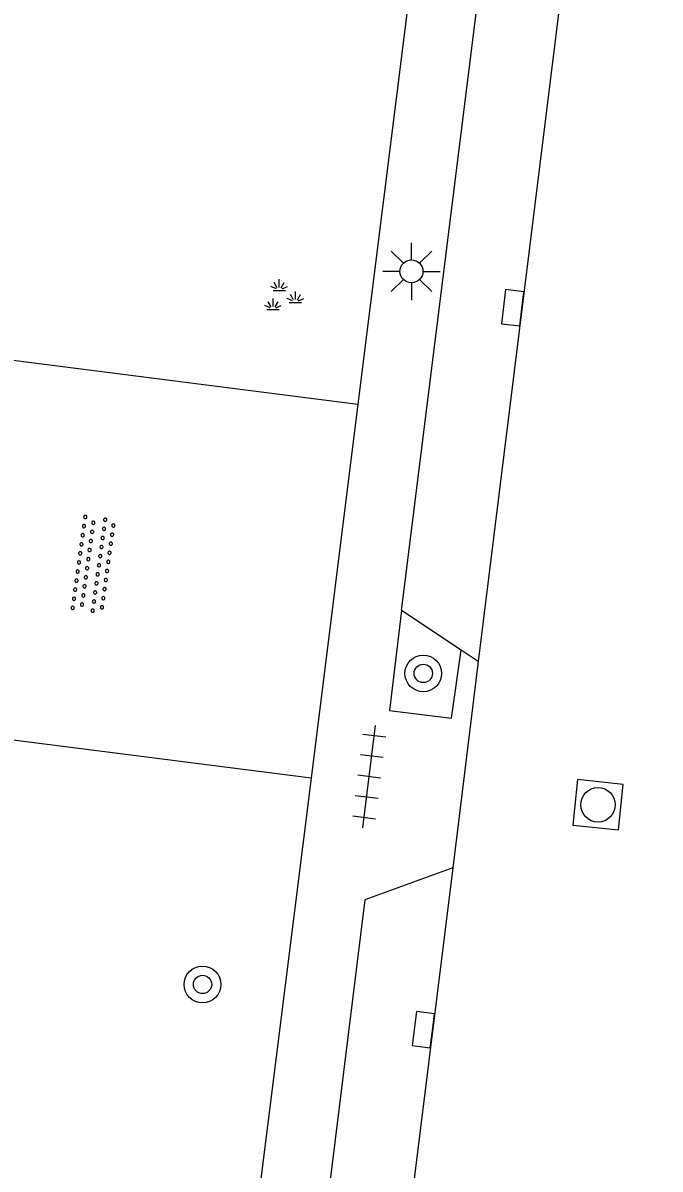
# Model space of a CAD drawing. Extents: x 131000 to 133014, y 396499 to 399001.
# Drawn here: x 131480.21 to 131494.11, y 396925.98 to 396950.97 of the extents above; entities that cross this region are included whole.
import ezdxf

# ---------------------------------------------------------------- set-up
doc = ezdxf.new("R2010")
doc.units = 0
for name, color, linetype in [('gg-afsc-hekwerk', 7, 'Continuous'), ('gg-knt-verharding', 7, 'Continuous'), ('gg-knt-verharding nz', 7, 'Continuous'), ('gt-symb-boom', 7, 'Continuous'), ('gt-symb-groenvak', 7, 'Continuous'), ('gt-symb-kolk', 7, 'Continuous'), ('gt-symb-lichtmast', 7, 'Continuous'), ('gt-symb-overige verharding', 7, 'Continuous'), ('gt-symb-rioolschacht', 7, 'Continuous'), ('gt-symb-tegel verharding', 7, 'Continuous')]:
    doc.layers.add(name, color=color, linetype=linetype)

# ---------------------------------------------------------------- blocks, each defined once
blk = doc.blocks.new('gt0-RS')
at = {"layer": 'gt-symb-rioolschacht'}
blk.add_lwpolyline([(-0.5, -0.5), (0.5, -0.5), (0.5, 0.5), (-0.5, 0.5)], close=True, dxfattribs=at)
blk.add_circle((0, 0), 0.375, dxfattribs=at)
blk = doc.blocks.new('gt0-KOLK')
at = {"layer": 'gt-symb-kolk'}
blk.add_lwpolyline([(0, 0), (0.375, 0), (0.375, 0.4), (-0.375, 0.4), (-0.375, 0), (0, 0)], dxfattribs=at)
blk = doc.blocks.new('gt0-BOOM')
at = {"layer": 'gt-symb-boom'}
for radius in [0.4, 0.2]:
    blk.add_circle((0, 0), radius, dxfattribs=at)
blk = doc.blocks.new('gt0-TEG1')
at = {"layer": 'gt-symb-tegel verharding'}
for p, q in [((-0.9, -0.25), (-0.9, 0.25)), ((-0.45, -0.25), (-0.45, 0.25)), ((0, -0.25), (0, 0.25)), ((0.45, -0.25), (0.45, 0.25)), ((0.9, -0.25), (0.9, 0.25)), ((-1.125, 0), (1.125, 0))]:
    blk.add_line(p, q, dxfattribs=at)
blk = doc.blocks.new('gt0-OVH')
at = {"layer": 'gt-symb-overige verharding'}
for points in [[(-0.972, 0.298), (-0.967, 0.308), (-0.965, 0.319), (-0.966, 0.33), (-0.971, 0.34), (-0.978, 0.348), (-0.988, 0.353), (-0.999, 0.355), (-1.01, 0.354), (-1.02, 0.349), (-1.028, 0.342), (-1.033, 0.332), (-1.035, 0.321), (-1.034, 0.31), (-1.029, 0.3), (-1.022, 0.292), (-1.012, 0.287), (-1.001, 0.285), (-0.99, 0.286), (-0.98, 0.291)], [(-0.772, 0.298), (-0.767, 0.308), (-0.765, 0.319), (-0.766, 0.33), (-0.771, 0.34), (-0.778, 0.348), (-0.788, 0.353), (-0.799, 0.355), (-0.81, 0.354), (-0.82, 0.349), (-0.828, 0.342), (-0.833, 0.332), (-0.835, 0.321), (-0.834, 0.31), (-0.829, 0.3), (-0.822, 0.292), (-0.812, 0.287), (-0.801, 0.285), (-0.79, 0.286), (-0.78, 0.291)], [(-0.572, 0.298), (-0.567, 0.308), (-0.565, 0.319), (-0.566, 0.33), (-0.571, 0.34), (-0.578, 0.348), (-0.588, 0.353), (-0.599, 0.355), (-0.61, 0.354), (-0.62, 0.349), (-0.628, 0.342), (-0.633, 0.332), (-0.635, 0.321), (-0.634, 0.31), (-0.629, 0.3), (-0.622, 0.292), (-0.612, 0.287), (-0.601, 0.285), (-0.59, 0.286), (-0.58, 0.291)], [(-0.372, 0.298), (-0.367, 0.308), (-0.365, 0.319), (-0.366, 0.33), (-0.371, 0.34), (-0.378, 0.348), (-0.388, 0.353), (-0.399, 0.355), (-0.41, 0.354), (-0.42, 0.349), (-0.428, 0.342), (-0.433, 0.332), (-0.435, 0.321), (-0.434, 0.31), (-0.429, 0.3), (-0.422, 0.292), (-0.412, 0.287), (-0.401, 0.285), (-0.39, 0.286), (-0.38, 0.291)], [(-0.172, 0.298), (-0.167, 0.308), (-0.165, 0.319), (-0.166, 0.33), (-0.171, 0.34), (-0.178, 0.348), (-0.188, 0.353), (-0.199, 0.355), (-0.21, 0.354), (-0.22, 0.349), (-0.228, 0.342), (-0.233, 0.332), (-0.235, 0.321), (-0.234, 0.31), (-0.229, 0.3), (-0.222, 0.292), (-0.212, 0.287), (-0.201, 0.285), (-0.19, 0.286), (-0.18, 0.291)], [(0.028, 0.298), (0.033, 0.308), (0.035, 0.319), (0.034, 0.33), (0.029, 0.34), (0.022, 0.348), (0.012, 0.353), (0.001, 0.355), (-0.01, 0.354), (-0.02, 0.349), (-0.028, 0.342), (-0.033, 0.332), (-0.035, 0.321), (-0.034, 0.31), (-0.029, 0.3), (-0.022, 0.292), (-0.012, 0.287), (-0.001, 0.285), (0.01, 0.286), (0.02, 0.291)], [(0.228, 0.298), (0.233, 0.308), (0.235, 0.319), (0.234, 0.33), (0.229, 0.34), (0.222, 0.348), (0.212, 0.353), (0.201, 0.355), (0.19, 0.354), (0.18, 0.349), (0.172, 0.342), (0.167, 0.332), (0.165, 0.321), (0.166, 0.31), (0.171, 0.3), (0.178, 0.292), (0.188, 0.287), (0.199, 0.285), (0.21, 0.286), (0.22, 0.291)], [(0.428, 0.298), (0.433, 0.308), (0.435, 0.319), (0.434, 0.33), (0.429, 0.34), (0.422, 0.348), (0.412, 0.353), (0.401, 0.355), (0.39, 0.354), (0.38, 0.349), (0.372, 0.342), (0.367, 0.332), (0.365, 0.321), (0.366, 0.31), (0.371, 0.3), (0.378, 0.292), (0.388, 0.287), (0.399, 0.285), (0.41, 0.286), (0.42, 0.291)], [(0.628, 0.298), (0.633, 0.308), (0.635, 0.319), (0.634, 0.33), (0.629, 0.34), (0.622, 0.348), (0.612, 0.353), (0.601, 0.355), (0.59, 0.354), (0.58, 0.349), (0.572, 0.342), (0.567, 0.332), (0.565, 0.321), (0.566, 0.31), (0.571, 0.3), (0.578, 0.292), (0.588, 0.287), (0.599, 0.285), (0.61, 0.286), (0.62, 0.291)], [(0.828, 0.298), (0.833, 0.308), (0.835, 0.319), (0.834, 0.33), (0.829, 0.34), (0.822, 0.348), (0.812, 0.353), (0.801, 0.355), (0.79, 0.354), (0.78, 0.349), (0.772, 0.342), (0.767, 0.332), (0.765, 0.321), (0.766, 0.31), (0.771, 0.3), (0.778, 0.292), (0.788, 0.287), (0.799, 0.285), (0.81, 0.286), (0.82, 0.291)], [(1.028, 0.298), (1.033, 0.308), (1.035, 0.319), (1.034, 0.33), (1.029, 0.34), (1.022, 0.348), (1.012, 0.353), (1.001, 0.355), (0.99, 0.354), (0.98, 0.349), (0.972, 0.342), (0.967, 0.332), (0.965, 0.321), (0.966, 0.31), (0.971, 0.3), (0.978, 0.292), (0.988, 0.287), (0.999, 0.285), (1.01, 0.286), (1.02, 0.291)], [(-0.872, 0.106), (-0.867, 0.116), (-0.865, 0.126), (-0.866, 0.137), (-0.871, 0.147), (-0.878, 0.156), (-0.888, 0.161), (-0.899, 0.163), (-0.91, 0.162), (-0.92, 0.157), (-0.928, 0.15), (-0.933, 0.14), (-0.935, 0.129), (-0.934, 0.118), (-0.929, 0.108), (-0.922, 0.1), (-0.912, 0.095), (-0.901, 0.092), (-0.89, 0.094), (-0.88, 0.098)], [(-0.672, 0.106), (-0.667, 0.116), (-0.665, 0.126), (-0.666, 0.137), (-0.671, 0.147), (-0.678, 0.156), (-0.688, 0.161), (-0.699, 0.163), (-0.71, 0.162), (-0.72, 0.157), (-0.728, 0.15), (-0.733, 0.14), (-0.735, 0.129), (-0.734, 0.118), (-0.729, 0.108), (-0.722, 0.1), (-0.712, 0.095), (-0.701, 0.092), (-0.69, 0.094), (-0.68, 0.098)], [(-0.472, 0.106), (-0.467, 0.116), (-0.465, 0.126), (-0.466, 0.137), (-0.471, 0.147), (-0.478, 0.156), (-0.488, 0.161), (-0.499, 0.163), (-0.51, 0.162), (-0.52, 0.157), (-0.528, 0.15), (-0.533, 0.14), (-0.535, 0.129), (-0.534, 0.118), (-0.529, 0.108), (-0.522, 0.1), (-0.512, 0.095), (-0.501, 0.092), (-0.49, 0.094), (-0.48, 0.098)], [(-0.272, 0.106), (-0.267, 0.116), (-0.265, 0.126), (-0.266, 0.137), (-0.271, 0.147), (-0.278, 0.156), (-0.288, 0.161), (-0.299, 0.163), (-0.31, 0.162), (-0.32, 0.157), (-0.328, 0.15), (-0.333, 0.14), (-0.335, 0.129), (-0.334, 0.118), (-0.329, 0.108), (-0.322, 0.1), (-0.312, 0.095), (-0.301, 0.092), (-0.29, 0.094), (-0.28, 0.098)], [(-0.072, 0.106), (-0.067, 0.116), (-0.065, 0.126), (-0.066, 0.137), (-0.071, 0.147), (-0.078, 0.156), (-0.088, 0.161), (-0.099, 0.163), (-0.11, 0.162), (-0.12, 0.157), (-0.128, 0.15), (-0.133, 0.14), (-0.135, 0.129), (-0.134, 0.118), (-0.129, 0.108), (-0.122, 0.1), (-0.112, 0.095), (-0.101, 0.092), (-0.09, 0.094), (-0.08, 0.098)], [(0.128, 0.106), (0.133, 0.116), (0.135, 0.126), (0.134, 0.137), (0.129, 0.147), (0.122, 0.156), (0.112, 0.161), (0.101, 0.163), (0.09, 0.162), (0.08, 0.157), (0.072, 0.15), (0.067, 0.14), (0.065, 0.129), (0.066, 0.118), (0.071, 0.108), (0.078, 0.1), (0.088, 0.095), (0.099, 0.092), (0.11, 0.094), (0.12, 0.098)], [(0.328, 0.106), (0.333, 0.116), (0.335, 0.126), (0.334, 0.137), (0.329, 0.147), (0.322, 0.156), (0.312, 0.161), (0.301, 0.163), (0.29, 0.162), (0.28, 0.157), (0.272, 0.15), (0.267, 0.14), (0.265, 0.129), (0.266, 0.118), (0.271, 0.108), (0.278, 0.1), (0.288, 0.095), (0.299, 0.092), (0.31, 0.094), (0.32, 0.098)], [(0.528, 0.106), (0.533, 0.116), (0.535, 0.126), (0.534, 0.137), (0.529, 0.147), (0.522, 0.156), (0.512, 0.161), (0.501, 0.163), (0.49, 0.162), (0.48, 0.157), (0.472, 0.15), (0.467, 0.14), (0.465, 0.129), (0.466, 0.118), (0.471, 0.108), (0.478, 0.1), (0.488, 0.095), (0.499, 0.092), (0.51, 0.094), (0.52, 0.098)], [(0.728, 0.106), (0.733, 0.116), (0.735, 0.126), (0.734, 0.137), (0.729, 0.147), (0.722, 0.156), (0.712, 0.161), (0.701, 0.163), (0.69, 0.162), (0.68, 0.157), (0.672, 0.15), (0.667, 0.14), (0.665, 0.129), (0.666, 0.118), (0.671, 0.108), (0.678, 0.1), (0.688, 0.095), (0.699, 0.092), (0.71, 0.094), (0.72, 0.098)], [(0.928, 0.106), (0.933, 0.116), (0.935, 0.126), (0.934, 0.137), (0.929, 0.147), (0.922, 0.156), (0.912, 0.161), (0.901, 0.163), (0.89, 0.162), (0.88, 0.157), (0.872, 0.15), (0.867, 0.14), (0.865, 0.129), (0.866, 0.118), (0.871, 0.108), (0.878, 0.1), (0.888, 0.095), (0.899, 0.092), (0.91, 0.094), (0.92, 0.098)], [(-0.972, -0.142), (-0.967, -0.132), (-0.965, -0.121), (-0.966, -0.11), (-0.971, -0.1), (-0.978, -0.092), (-0.988, -0.087), (-0.999, -0.085), (-1.01, -0.086), (-1.02, -0.091), (-1.028, -0.098), (-1.033, -0.108), (-1.035, -0.119), (-1.034, -0.13), (-1.029, -0.14), (-1.022, -0.148), (-1.012, -0.153), (-1.001, -0.155), (-0.99, -0.154), (-0.98, -0.149)], [(-0.772, -0.142), (-0.767, -0.132), (-0.765, -0.121), (-0.766, -0.11), (-0.771, -0.1), (-0.778, -0.092), (-0.788, -0.087), (-0.799, -0.085), (-0.81, -0.086), (-0.82, -0.091), (-0.828, -0.098), (-0.833, -0.108), (-0.835, -0.119), (-0.834, -0.13), (-0.829, -0.14), (-0.822, -0.148), (-0.812, -0.153), (-0.801, -0.155), (-0.79, -0.154), (-0.78, -0.149)], [(-0.572, -0.142), (-0.567, -0.132), (-0.565, -0.121), (-0.566, -0.11), (-0.571, -0.1), (-0.578, -0.092), (-0.588, -0.087), (-0.599, -0.085), (-0.61, -0.086), (-0.62, -0.091), (-0.628, -0.098), (-0.633, -0.108), (-0.635, -0.119), (-0.634, -0.13), (-0.629, -0.14), (-0.622, -0.148), (-0.612, -0.153), (-0.601, -0.155), (-0.59, -0.154), (-0.58, -0.149)], [(-0.372, -0.142), (-0.367, -0.132), (-0.365, -0.121), (-0.366, -0.11), (-0.371, -0.1), (-0.378, -0.092), (-0.388, -0.087), (-0.399, -0.085), (-0.41, -0.086), (-0.42, -0.091), (-0.428, -0.098), (-0.433, -0.108), (-0.435, -0.119), (-0.434, -0.13), (-0.429, -0.14), (-0.422, -0.148), (-0.412, -0.153), (-0.401, -0.155), (-0.39, -0.154), (-0.38, -0.149)], [(-0.172, -0.142), (-0.167, -0.132), (-0.165, -0.121), (-0.166, -0.11), (-0.171, -0.1), (-0.178, -0.092), (-0.188, -0.087), (-0.199, -0.085), (-0.21, -0.086), (-0.22, -0.091), (-0.228, -0.098), (-0.233, -0.108), (-0.235, -0.119), (-0.234, -0.13), (-0.229, -0.14), (-0.222, -0.148), (-0.212, -0.153), (-0.201, -0.155), (-0.19, -0.154), (-0.18, -0.149)], [(0.028, -0.142), (0.033, -0.132), (0.035, -0.121), (0.034, -0.11), (0.029, -0.1), (0.022, -0.092), (0.012, -0.087), (0.001, -0.085), (-0.01, -0.086), (-0.02, -0.091), (-0.028, -0.098), (-0.033, -0.108), (-0.035, -0.119), (-0.034, -0.13), (-0.029, -0.14), (-0.022, -0.148), (-0.012, -0.153), (-0.001, -0.155), (0.01, -0.154), (0.02, -0.149)], [(0.228, -0.142), (0.233, -0.132), (0.235, -0.121), (0.234, -0.11), (0.229, -0.1), (0.222, -0.092), (0.212, -0.087), (0.201, -0.085), (0.19, -0.086), (0.18, -0.091), (0.172, -0.098), (0.167, -0.108), (0.165, -0.119), (0.166, -0.13), (0.171, -0.14), (0.178, -0.148), (0.188, -0.153), (0.199, -0.155), (0.21, -0.154), (0.22, -0.149)], [(0.428, -0.142), (0.433, -0.132), (0.435, -0.121), (0.434, -0.11), (0.429, -0.1), (0.422, -0.092), (0.412, -0.087), (0.401, -0.085), (0.39, -0.086), (0.38, -0.091), (0.372, -0.098), (0.367, -0.108), (0.365, -0.119), (0.366, -0.13), (0.371, -0.14), (0.378, -0.148), (0.388, -0.153), (0.399, -0.155), (0.41, -0.154), (0.42, -0.149)], [(0.628, -0.142), (0.633, -0.132), (0.635, -0.121), (0.634, -0.11), (0.629, -0.1), (0.622, -0.092), (0.612, -0.087), (0.601, -0.085), (0.59, -0.086), (0.58, -0.091), (0.572, -0.098), (0.567, -0.108), (0.565, -0.119), (0.566, -0.13), (0.571, -0.14), (0.578, -0.148), (0.588, -0.153), (0.599, -0.155), (0.61, -0.154), (0.62, -0.149)], [(0.828, -0.142), (0.833, -0.132), (0.835, -0.121), (0.834, -0.11), (0.829, -0.1), (0.822, -0.092), (0.812, -0.087), (0.801, -0.085), (0.79, -0.086), (0.78, -0.091), (0.772, -0.098), (0.767, -0.108), (0.765, -0.119), (0.766, -0.13), (0.771, -0.14), (0.778, -0.148), (0.788, -0.153), (0.799, -0.155), (0.81, -0.154), (0.82, -0.149)], [(1.028, -0.142), (1.033, -0.132), (1.035, -0.121), (1.034, -0.11), (1.029, -0.1), (1.022, -0.092), (1.012, -0.087), (1.001, -0.085), (0.99, -0.086), (0.98, -0.091), (0.972, -0.098), (0.967, -0.108), (0.965, -0.119), (0.966, -0.13), (0.971, -0.14), (0.978, -0.148), (0.988, -0.153), (0.999, -0.155), (1.01, -0.154), (1.02, -0.149)], [(-0.872, -0.334), (-0.867, -0.324), (-0.865, -0.314), (-0.866, -0.303), (-0.871, -0.293), (-0.878, -0.284), (-0.888, -0.279), (-0.899, -0.277), (-0.91, -0.278), (-0.92, -0.283), (-0.928, -0.29), (-0.933, -0.3), (-0.935, -0.311), (-0.934, -0.322), (-0.929, -0.332), (-0.922, -0.34), (-0.912, -0.345), (-0.901, -0.348), (-0.89, -0.346), (-0.88, -0.342)], [(-0.672, -0.334), (-0.667, -0.324), (-0.665, -0.314), (-0.666, -0.303), (-0.671, -0.293), (-0.678, -0.284), (-0.688, -0.279), (-0.699, -0.277), (-0.71, -0.278), (-0.72, -0.283), (-0.728, -0.29), (-0.733, -0.3), (-0.735, -0.311), (-0.734, -0.322), (-0.729, -0.332), (-0.722, -0.34), (-0.712, -0.345), (-0.701, -0.348), (-0.69, -0.346), (-0.68, -0.342)], [(-0.472, -0.334), (-0.467, -0.324), (-0.465, -0.314), (-0.466, -0.303), (-0.471, -0.293), (-0.478, -0.284), (-0.488, -0.279), (-0.499, -0.277), (-0.51, -0.278), (-0.52, -0.283), (-0.528, -0.29), (-0.533, -0.3), (-0.535, -0.311), (-0.534, -0.322), (-0.529, -0.332), (-0.522, -0.34), (-0.512, -0.345), (-0.501, -0.348), (-0.49, -0.346), (-0.48, -0.342)], [(-0.272, -0.334), (-0.267, -0.324), (-0.265, -0.314), (-0.266, -0.303), (-0.271, -0.293), (-0.278, -0.284), (-0.288, -0.279), (-0.299, -0.277), (-0.31, -0.278), (-0.32, -0.283), (-0.328, -0.29), (-0.333, -0.3), (-0.335, -0.311), (-0.334, -0.322), (-0.329, -0.332), (-0.322, -0.34), (-0.312, -0.345), (-0.301, -0.348), (-0.29, -0.346), (-0.28, -0.342)], [(-0.072, -0.334), (-0.067, -0.324), (-0.065, -0.314), (-0.066, -0.303), (-0.071, -0.293), (-0.078, -0.284), (-0.088, -0.279), (-0.099, -0.277), (-0.11, -0.278), (-0.12, -0.283), (-0.128, -0.29), (-0.133, -0.3), (-0.135, -0.311), (-0.134, -0.322), (-0.129, -0.332), (-0.122, -0.34), (-0.112, -0.345), (-0.101, -0.348), (-0.09, -0.346), (-0.08, -0.342)], [(0.128, -0.334), (0.133, -0.324), (0.135, -0.314), (0.134, -0.303), (0.129, -0.293), (0.122, -0.284), (0.112, -0.279), (0.101, -0.277), (0.09, -0.278), (0.08, -0.283), (0.072, -0.29), (0.067, -0.3), (0.065, -0.311), (0.066, -0.322), (0.071, -0.332), (0.078, -0.34), (0.088, -0.345), (0.099, -0.348), (0.11, -0.346), (0.12, -0.342)], [(0.328, -0.334), (0.333, -0.324), (0.335, -0.314), (0.334, -0.303), (0.329, -0.293), (0.322, -0.284), (0.312, -0.279), (0.301, -0.277), (0.29, -0.278), (0.28, -0.283), (0.272, -0.29), (0.267, -0.3), (0.265, -0.311), (0.266, -0.322), (0.271, -0.332), (0.278, -0.34), (0.288, -0.345), (0.299, -0.348), (0.31, -0.346), (0.32, -0.342)], [(0.528, -0.334), (0.533, -0.324), (0.535, -0.314), (0.534, -0.303), (0.529, -0.293), (0.522, -0.284), (0.512, -0.279), (0.501, -0.277), (0.49, -0.278), (0.48, -0.283), (0.472, -0.29), (0.467, -0.3), (0.465, -0.311), (0.466, -0.322), (0.471, -0.332), (0.478, -0.34), (0.488, -0.345), (0.499, -0.348), (0.51, -0.346), (0.52, -0.342)], [(0.728, -0.334), (0.733, -0.324), (0.735, -0.314), (0.734, -0.303), (0.729, -0.293), (0.722, -0.284), (0.712, -0.279), (0.701, -0.277), (0.69, -0.278), (0.68, -0.283), (0.672, -0.29), (0.667, -0.3), (0.665, -0.311), (0.666, -0.322), (0.671, -0.332), (0.678, -0.34), (0.688, -0.345), (0.699, -0.348), (0.71, -0.346), (0.72, -0.342)], [(0.928, -0.334), (0.933, -0.324), (0.935, -0.314), (0.934, -0.303), (0.929, -0.293), (0.922, -0.284), (0.912, -0.279), (0.901, -0.277), (0.89, -0.278), (0.88, -0.283), (0.872, -0.29), (0.867, -0.3), (0.865, -0.311), (0.866, -0.322), (0.871, -0.332), (0.878, -0.34), (0.888, -0.345), (0.899, -0.348), (0.91, -0.346), (0.92, -0.342)]]:
    blk.add_lwpolyline(points, close=True, dxfattribs=at)
blk = doc.blocks.new('gt0-GRVAK')
at = {"layer": 'gt-symb-groenvak'}
for p, q in [((-0.091, 0.211), (-0.156, 0.322)), ((-0.047, 0.214), (-0.047, 0.393)), ((-0.004, 0.211), (0.061, 0.322)), ((-0.11, 0.189), (-0.228, 0.24)), ((-0.182, 0.153), (0.088, 0.153)), ((0.015, 0.189), (0.133, 0.24)), ((0.262, -0.052), (0.197, 0.059)), ((0.305, -0.049), (0.305, 0.13)), ((0.349, -0.052), (0.414, 0.059)), ((-0.245, -0.228), (-0.363, -0.177)), ((-0.226, -0.206), (-0.291, -0.095)), ((-0.183, -0.203), (-0.183, -0.024)), ((-0.139, -0.206), (-0.074, -0.095)), ((-0.12, -0.228), (-0.002, -0.177)), ((0.243, -0.074), (0.125, -0.023)), ((0.17, -0.11), (0.441, -0.11)), ((0.368, -0.074), (0.486, -0.023)), ((-0.318, -0.264), (-0.047, -0.264))]:
    blk.add_line(p, q, dxfattribs=at)
blk = doc.blocks.new('gt0-LMAST')
at = {"layer": 'gt-symb-lichtmast'}
for p, q in [((-0.005, 0.246), (-0.005, 0.621)), ((-0.182, 0.173), (-0.447, 0.438)), ((0.172, 0.173), (0.437, 0.438)), ((-0.255, -0.004), (-0.63, -0.004)), ((-0.182, -0.181), (-0.447, -0.446)), ((0.437, -0.446), (0.172, -0.181)), ((0.245, -0.004), (0.62, -0.004)), ((-0.005, -0.254), (-0.005, -0.629))]:
    blk.add_line(p, q, dxfattribs=at)
blk.add_circle((-0.005, -0.004), 0.25, dxfattribs=at)

msp = doc.modelspace()

# ---------------------------------------------------------------- linework, layer by layer
at = {"layer": 'gg-afsc-hekwerk'}
for p, q in [((131490.92, 396969.88), (131487.512, 396942.654)), ((131487.512, 396942.654), (131486.492, 396934.502)), ((131486.492, 396934.502), (131484.22, 396916.35))]:
    msp.add_line(p, q, dxfattribs=at)
at = {"layer": 'gg-knt-verharding'}
for p, q in [((131488.468, 396938.158), (131492.348, 396969.265)), ((131478.089, 396943.856), (131487.512, 396942.654)), ((131489.764, 396937.294), (131488.468, 396938.158)), ((131490.141, 396937.043), (131489.764, 396937.294)), ((131490.141, 396937.043), (131489.584, 396932.542)), ((131486.492, 396934.502), (131477.068, 396935.702))]:
    msp.add_line(p, q, dxfattribs=at)
for points in [[(131488.468, 396938.158), (131488.202, 396935.977), (131489.555, 396935.812), (131489.764, 396937.294)], [(131489.584, 396932.542), (131487.667, 396931.844), (131483.02, 396894.333)]]:
    msp.add_lwpolyline(points, dxfattribs=at)
at = {"layer": 'gg-knt-verharding nz'}
for p, q in [((131494.107, 396969.052), (131490.141, 396937.043)), ((131489.584, 396932.542), (131484.715, 396893.223))]:
    msp.add_line(p, q, dxfattribs=at)

# ---------------------------------------------------------------- block references
at = {"layer": 'gt-symb-boom'}
for p in [(131488.941, 396936.784), (131484.125, 396930.002)]:
    msp.add_blockref('gt0-BOOM', p, dxfattribs=at)
at = {"layer": 'gt-symb-groenvak'}
msp.add_blockref('gt0-GRVAK', (131485.846, 396944.984), dxfattribs=at)
at = {"layer": 'gt-symb-kolk'}
for p, rotation in [((131491.09, 396944.733), 83.16632765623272), ((131489.14, 396928.991), 82.81812146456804)]:
    msp.add_blockref('gt0-KOLK', p, dxfattribs=dict(at, rotation=rotation))
at = {"layer": 'gt-symb-lichtmast'}
msp.add_blockref('gt0-LMAST', (131488.688, 396945.554), dxfattribs=at)
at = {"layer": 'gt-symb-overige verharding', "rotation": 82.12907950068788}
msp.add_blockref('gt0-OVH', (131481.747, 396939.16), dxfattribs=at)
at = {"layer": 'gt-symb-rioolschacht', "rotation": -95.91007032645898}
msp.add_blockref('gt0-RS', (131492.753, 396933.919), dxfattribs=at)
at = {"layer": 'gt-symb-tegel verharding', "rotation": 82.93185994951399}
msp.add_blockref('gt0-TEG1', (131487.762, 396934.532), dxfattribs=at)

doc.saveas('drawing.dxf')
